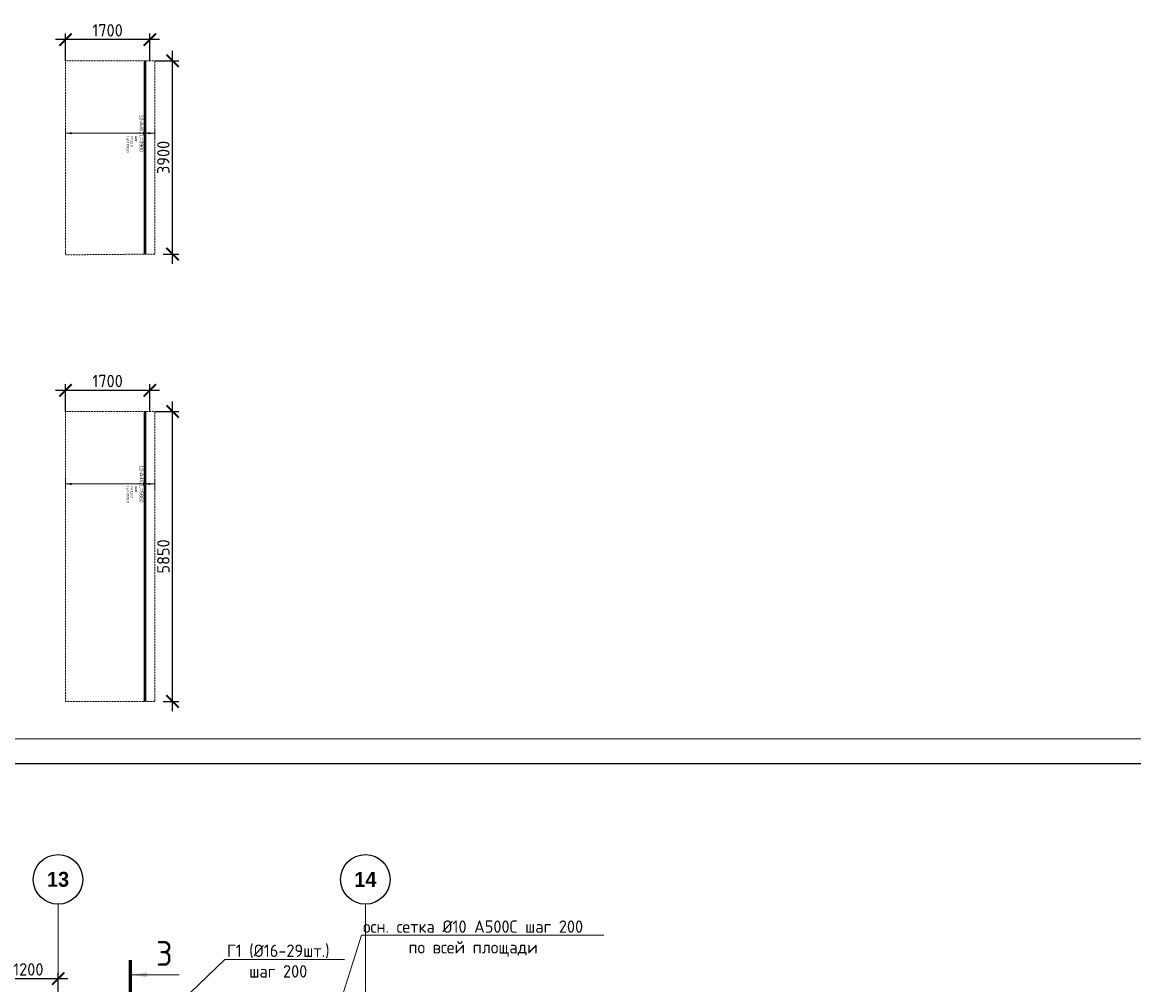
# Model space of a CAD drawing. Header units: millimetres. Extents: x 448962 to 1592680, y -326645 to -197113.
# Tile 370 of 398: x 844721 to 867144, y -249659 to -230239. Entities that reach past the tile are written whole.
import ezdxf
from ezdxf import colors
from ezdxf.entities.mleader import LeaderData, LeaderLine
from ezdxf.enums import TextEntityAlignment as Align
from ezdxf.math import Vec2, Vec3

# ---------------------------------------------------------------- set-up
doc = ezdxf.new("R2010")
doc.units = ezdxf.units.MM
doc.set_wipeout_variables(frame=1)
for name, pattern in [('01 Штриховая _4 мм_', [6, 3.5, -2.5]), ('______5', [1100, 800, -100, 100, -100]), ('GOST2.303 4', [7, 5, -2, 0]), ('осевая', [50.8, 31.75, -6.35, 6.35, -6.35])]:
    doc.linetypes.add(name, pattern=pattern)
for name, color, linetype, lineweight in [('АрмСтер', 2, 'Continuous', 50), ('контур распр. стерхней', 2, 'GOST2.303 4', 20), ('Оси', 40, '______5', 18), ('подоснова', 151, 'Continuous', 5), ('РАЗМЕРЫ', 1, 'Continuous', 9), ('ТОНКИЕ', 7, 'Continuous', 9), ('Узлы', 7, 'Continuous', 0)]:
    doc.layers.add(name, color=color, linetype=linetype, lineweight=lineweight)
doc.layers.add('АрмСтер_атрибуты', color=2, linetype='Continuous', lineweight=0, plot=False)
doc.layers.add('ТОЛСТЫЕ_ОСНОВНЫЕ', color=6, linetype='Continuous')
doc.styles.add('Century Gothic', font='GOTHIC.TTF')
doc.styles.add('GOST-2.304_Type-B', font='GOST_Common.ttf')
doc.styles.get("Standard").update_dxf_attribs({"font": 'arial.ttf'})
doc.styles.add('Аннотативный', font='arial.ttf')
doc.dimstyles.new('СПДС', dxfattribs={"dimscale": 100, "dimtxt": 2.5, "dimasz": 2.5, "dimexe": 1.25, "dimexo": 0, "dimtad": 1, "dimdec": 0, "dimtxsty": 'GOST-2.304_Type-B', "dimblk": 'ARCHTICK', "dimcen": 2.5, "dimdle": 2, "dimadec": 0, "dimazin": 2, "dimtfac": 0.75, "dimtdec": 0, "dimtmove": 1, "dimatfit": 3, "dimfxl": 1, "dimtolj": 1, "dimarcsym": 1})

# ---------------------------------------------------------------- blocks, each defined once
blk = doc.blocks.new('*U17')
at = {"layer": 'ТОЛСТЫЕ_ОСНОВНЫЕ', "color": 6}
blk.add_lwpolyline([(20, 5), (886, 5), (886, 415), (20, 415)], close=True, dxfattribs=at)
at = {"layer": 'ТОНКИЕ'}
blk.add_lwpolyline([(0, 0), (891, 0), (891, 420), (0, 420)], close=True, dxfattribs=at)
blk = doc.blocks.new('NSY101')
at = {"color": 0, "linetype": 'ByBlock', "lineweight": -2}
blk.add_circle((0, 0), 50, dxfattribs=at)
blk = doc.blocks.new('оси плит')
at = {"layer": 'Оси', "color": 16, "linetype": 'осевая', "lineweight": 0, "transparency": 33554687}
for p, q in [((563842.3, -202894.1), (563842.3, -231285.8)), ((570041.9, -202894.1), (570042.3, -231285.8))]:
    blk.add_line(p, q, dxfattribs=at)
at = {"layer": 'Оси', "color": 16, "linetype": 'Continuous', "lineweight": 25, "transparency": 33554687, "xscale": 9.999999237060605, "yscale": 9.999999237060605, "zscale": 9.999999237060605}
for p in [(563841.7, -202390), (570041.7, -202390)]:
    blk.add_blockref('NSY101', p, dxfattribs=at)
at = {"layer": 'Оси', "color": 16, "linetype": 'Continuous', "lineweight": 25, "transparency": 33554687, "char_height": 300, "width": 620, "attachment_point": 5, "style": 'Century Gothic'}
for s, insert in [('\\A1;{\\fCentury Gothic|i0|b1;\\H300.000000;\\W1.000000;\\C16;13}\\P', (563841.7, -202390)), ('\\A1;{\\fCentury Gothic|i0|b1;\\H300.000000;\\W1.000000;\\C16;14}\\P', (570041.7, -202390))]:
    blk.add_mtext(s, dxfattribs=dict(at, insert=insert))
blk = doc.blocks.new('*U25')
at = {"layer": 'РАЗМЕРЫ'}
for p, q in [((112, 200), (-112, 200)), ((112, -1600), (-112, -1600))]:
    blk.add_line(p, q, dxfattribs=at)
at = {"layer": 'РАЗМЕРЫ', "ltscale": 15}
blk.add_line((0, -1600), (0, 200), dxfattribs=at)
at = {"layer": 'РАЗМЕРЫ'}
for points in [[(0, 200), (21, 75), (-21, 75)], [(0, -1600), (21, -1475), (-21, -1475)]]:
    blk.add_solid(points, dxfattribs=at)
at = {"layer": 'АрмСтер_атрибуты', "color": 215, "ltscale": 15, "style": 'Аннотативный'}
for s, p in [('шаг', (51, -194)), ('Lр=', (50, -368)), ('n=', (51, -285))]:
    blk.add_text(s, height=50, dxfattribs=at).set_placement(p)
at = {"layer": 'АрмСтер_атрибуты', "color": 215, "style": 'Аннотативный'}
for tag, p, flags in [('ШАГ', (191, -194), 10), ('КОЛ', (138, -285), 8), ('ШИРИНА', (173, -368), 8)]:
    blk.add_attdef(tag, p, '', height=50, dxfattribs=dict(at, flags=flags))
at = {"layer": 'АрмСтер_атрибуты', "flags": 9}
for tag, p in [('ОБОЗНАЧЕНИЕ', (-1034, -1124)), ('МАССА', (-1034, -1010))]:
    blk.add_attdef(tag, p, '', height=75, dxfattribs=at)
at = {"linetype": 'Continuous', "lineweight": 0}
blk.add_wipeout([(35, 0), (28, 21), (11, 33), (-11, 33), (-28, 21), (-35, 0), (-28, -21), (-11, -33), (11, -33), (28, -21)], dxfattribs=at)
at = {"color": 0, "linetype": 'ByBlock', "lineweight": -2, "ltscale": 100}
blk.add_line((-1463, 0), (2437, 0), dxfattribs=at)
at = {"layer": 'РАЗМЕРЫ'}
blk.add_circle((0, 0), 35, dxfattribs=at)
at = {"layer": 'АрмСтер_атрибуты', "style": 'Аннотативный', "flags": 8}
blk.add_attdef('ПОЗ', (110, 30), '', height=75, dxfattribs=at)
blk.add_attdef('НАИМЕНОВАНИЕ', text='', height=75, dxfattribs=at).set_placement((0, -29), align=Align.TOP_CENTER)
blk = doc.blocks.new('_ArchTick')
at = {"color": 0, "linetype": 'ByBlock', "const_width": 0.15}
blk.add_lwpolyline([(-0.5, -0.5), (0.5, 0.5)], dxfattribs=at)
blk = doc.blocks.new('*D587')
at = {"layer": 'DEFPOINTS', "color": 0, "transparency": 16777216}
for p in [(847393, -231017), (847755, -231017), (847566, -234917)]:
    blk.add_point(p, dxfattribs=at)
at = {"layer": 'РАЗМЕРЫ', "color": 0, "lineweight": -2, "transparency": 16777216}
for p, q in [((847755, -235117), (847755, -230817)), ((847393, -231017), (847880, -231017)), ((847566, -234917), (847880, -234917))]:
    blk.add_line(p, q, dxfattribs=at)
at = {"layer": 'РАЗМЕРЫ', "color": 0, "lineweight": -2, "transparency": 16777216, "xscale": 250, "yscale": 250, "zscale": 250}
for p, rotation in [((847755, -231017), 90), ((847755, -234917), 270)]:
    blk.add_blockref('_ArchTick', p, dxfattribs=dict(at, rotation=rotation))
at = {"layer": 'РАЗМЕРЫ', "color": 0, "lineweight": 0, "transparency": 16777216, "insert": (847568, -232967), "char_height": 250, "attachment_point": 5, "rotation": 90, "style": 'GOST-2.304_Type-B'}
blk.add_mtext('\\A1;3900', dxfattribs=at)
blk = doc.blocks.new('*D588')
at = {"layer": 'DEFPOINTS', "color": 0, "transparency": 16777216}
for p in [(845593, -230591), (845593, -231017), (847293, -231017)]:
    blk.add_point(p, dxfattribs=at)
at = {"layer": 'РАЗМЕРЫ', "color": 0, "lineweight": -2, "transparency": 16777216}
for p, q in [((845593, -231017), (845593, -230466)), ((847293, -231017), (847293, -230466)), ((847493, -230591), (845393, -230591))]:
    blk.add_line(p, q, dxfattribs=at)
at = {"layer": 'РАЗМЕРЫ', "color": 0, "lineweight": -2, "transparency": 16777216, "xscale": 250, "yscale": 250, "zscale": 250, "rotation": 180}
blk.add_blockref('_ArchTick', (845593, -230591), dxfattribs=at)
at = {"layer": 'РАЗМЕРЫ', "color": 0, "lineweight": -2, "transparency": 16777216, "xscale": 250, "yscale": 250, "zscale": 250}
blk.add_blockref('_ArchTick', (847293, -230591), dxfattribs=at)
at = {"layer": 'РАЗМЕРЫ', "color": 0, "lineweight": 0, "transparency": 16777216, "insert": (846443, -230403), "char_height": 250, "attachment_point": 5, "style": 'GOST-2.304_Type-B'}
blk.add_mtext('\\A1;1700', dxfattribs=at)
blk = doc.blocks.new('*U27')
at = {"layer": 'РАЗМЕРЫ'}
for p, q in [((112, 200), (-112, 200)), ((112, -1600), (-112, -1600))]:
    blk.add_line(p, q, dxfattribs=at)
at = {"layer": 'РАЗМЕРЫ', "ltscale": 15}
blk.add_line((0, -1600), (0, 200), dxfattribs=at)
at = {"layer": 'РАЗМЕРЫ'}
for points in [[(0, 200), (21, 75), (-21, 75)], [(0, -1600), (21, -1475), (-21, -1475)]]:
    blk.add_solid(points, dxfattribs=at)
at = {"layer": 'АрмСтер_атрибуты', "color": 215, "ltscale": 15, "style": 'Аннотативный'}
for s, p in [('шаг', (51, -194)), ('Lр=', (50, -368)), ('n=', (51, -285))]:
    blk.add_text(s, height=50, dxfattribs=at).set_placement(p)
at = {"layer": 'АрмСтер_атрибуты', "color": 215, "style": 'Аннотативный'}
for tag, p, flags in [('ШАГ', (191, -194), 10), ('КОЛ', (138, -285), 8), ('ШИРИНА', (173, -368), 8)]:
    blk.add_attdef(tag, p, '', height=50, dxfattribs=dict(at, flags=flags))
at = {"layer": 'АрмСтер_атрибуты', "flags": 9}
for tag, p in [('ОБОЗНАЧЕНИЕ', (-1034, -1124)), ('МАССА', (-1034, -1010))]:
    blk.add_attdef(tag, p, '', height=75, dxfattribs=at)
at = {"linetype": 'Continuous', "lineweight": 0}
blk.add_wipeout([(35, 0), (28, 21), (11, 33), (-11, 33), (-28, 21), (-35, 0), (-28, -21), (-11, -33), (11, -33), (28, -21)], dxfattribs=at)
at = {"color": 0, "linetype": 'ByBlock', "lineweight": -2, "ltscale": 100}
blk.add_line((-1463, 0), (4387, 0), dxfattribs=at)
at = {"layer": 'РАЗМЕРЫ'}
blk.add_circle((0, 0), 35, dxfattribs=at)
at = {"layer": 'АрмСтер_атрибуты', "style": 'Аннотативный', "flags": 8}
blk.add_attdef('ПОЗ', (110, 30), '', height=75, dxfattribs=at)
blk.add_attdef('НАИМЕНОВАНИЕ', text='', height=75, dxfattribs=at).set_placement((0, -29), align=Align.TOP_CENTER)
blk = doc.blocks.new('*D589')
at = {"layer": 'DEFPOINTS', "color": 0, "transparency": 16777216}
for p in [(847393, -238092), (847755, -238092), (847566, -243942)]:
    blk.add_point(p, dxfattribs=at)
at = {"layer": 'РАЗМЕРЫ', "color": 0, "lineweight": -2, "transparency": 16777216}
for p, q in [((847755, -244142), (847755, -237892)), ((847393, -238092), (847880, -238092)), ((847566, -243942), (847880, -243942))]:
    blk.add_line(p, q, dxfattribs=at)
at = {"layer": 'РАЗМЕРЫ', "color": 0, "lineweight": -2, "transparency": 16777216, "xscale": 250, "yscale": 250, "zscale": 250}
for p, rotation in [((847755, -238092), 90), ((847755, -243942), 270)]:
    blk.add_blockref('_ArchTick', p, dxfattribs=dict(at, rotation=rotation))
at = {"layer": 'РАЗМЕРЫ', "color": 0, "lineweight": 0, "transparency": 16777216, "insert": (847568, -241017), "char_height": 250, "attachment_point": 5, "rotation": 90, "style": 'GOST-2.304_Type-B'}
blk.add_mtext('\\A1;5850', dxfattribs=at)
blk = doc.blocks.new('*D590')
at = {"layer": 'DEFPOINTS', "color": 0, "transparency": 16777216}
for p in [(845593, -237666), (845593, -238092), (847293, -238092)]:
    blk.add_point(p, dxfattribs=at)
at = {"layer": 'РАЗМЕРЫ', "color": 0, "lineweight": -2, "transparency": 16777216}
for p, q in [((847493, -237666), (845393, -237666)), ((845593, -238092), (845593, -237541)), ((847293, -238092), (847293, -237541))]:
    blk.add_line(p, q, dxfattribs=at)
at = {"layer": 'РАЗМЕРЫ', "color": 0, "lineweight": -2, "transparency": 16777216, "xscale": 250, "yscale": 250, "zscale": 250, "rotation": 180}
blk.add_blockref('_ArchTick', (845593, -237666), dxfattribs=at)
at = {"layer": 'РАЗМЕРЫ', "color": 0, "lineweight": -2, "transparency": 16777216, "xscale": 250, "yscale": 250, "zscale": 250}
blk.add_blockref('_ArchTick', (847293, -237666), dxfattribs=at)
at = {"layer": 'РАЗМЕРЫ', "color": 0, "lineweight": 0, "transparency": 16777216, "insert": (846443, -237478), "char_height": 250, "attachment_point": 5, "style": 'GOST-2.304_Type-B'}
blk.add_mtext('\\A1;1700', dxfattribs=at)
blk = doc.blocks.new('*D718')
at = {"layer": 'DEFPOINTS', "color": 0, "transparency": 16777216}
for p in [(844244, -249536), (845444, -249789), (844244, -250575)]:
    blk.add_point(p, dxfattribs=at)
at = {"layer": 'РАЗМЕРЫ', "color": 0, "lineweight": -2, "transparency": 16777216}
for p, q in [((845644, -249536), (844044, -249536)), ((844244, -250575), (844244, -249411)), ((845444, -249789), (845444, -249411))]:
    blk.add_line(p, q, dxfattribs=at)
at = {"layer": 'РАЗМЕРЫ', "color": 0, "lineweight": -2, "transparency": 16777216, "xscale": 250, "yscale": 250, "zscale": 250, "rotation": 180}
blk.add_blockref('_ArchTick', (844244, -249536), dxfattribs=at)
at = {"layer": 'РАЗМЕРЫ', "color": 0, "lineweight": -2, "transparency": 16777216, "xscale": 250, "yscale": 250, "zscale": 250}
blk.add_blockref('_ArchTick', (845444, -249536), dxfattribs=at)
at = {"layer": 'РАЗМЕРЫ', "color": 0, "lineweight": 0, "transparency": 16777216, "insert": (844844, -249349), "char_height": 250, "attachment_point": 5, "style": 'GOST-2.304_Type-B'}
blk.add_mtext('\\A1;1200', dxfattribs=at)
blk = doc.blocks.new('_None')

msp = doc.modelspace()

# ---------------------------------------------------------------- linework, layer by layer
at = {"layer": 'контур распр. стерхней', "linetype": '01 Штриховая _4 мм_'}
for points in [[(845592.8, -234932.8), (845592.8, -231017), (847392.8, -231017), (847392.8, -234917)], [(845592.8, -243942), (845592.8, -238092), (847392.8, -238092), (847392.8, -243942)]]:
    msp.add_lwpolyline(points, close=True, dxfattribs=at)
at = {"layer": 'Узлы', "color": 1, "linetype": 'Continuous', "lineweight": 0}
msp.add_line((846938, -249457.8, 3100), (847888, -249457.8, 3100), dxfattribs=at)
at = {"layer": 'Узлы', "color": 1, "linetype": 'Continuous', "lineweight": 0, "const_width": 70, "elevation": 3100}
msp.add_lwpolyline([(846903, -249157.8), (846903, -250157.8)], dxfattribs=at)
at = {"layer": 'Узлы', "color": 1, "linetype": 'Continuous', "lineweight": 0}
msp.add_solid([(846938, -249457.8, 3100), (847238.5, -249508.1, 3100), (847238.5, -249407.5, 3100)], dxfattribs=at)

# ---------------------------------------------------------------- block references
at = {"xscale": 100, "yscale": 100, "zscale": 100}
msp.add_blockref('*U17', (797268.4, -286700.4), dxfattribs=at)
at = {"layer": 'подоснова', "color": 4, "ltscale": 0.3}
msp.add_blockref('оси плит', (281601.7, -45143.4), dxfattribs=at)

# ---------------------------------------------------------------- texts
at = {"layer": 'Узлы', "color": 1, "linetype": 'Continuous', "lineweight": 0, "insert": (847588, -249027.8, 3100), "char_height": 500, "attachment_point": 5, "style": 'GOST-2.304_Type-B'}
msp.add_mtext_dynamic_manual_height_columns('3', width=723.88, gutter_width=25, heights=[0], dxfattribs=at)

# ---------------------------------------------------------------- dimensions: what is measured, and where the dimension line sits
at = {"layer": 'РАЗМЕРЫ', "color": 1, "lineweight": 0}
dim = msp.add_linear_dim(base=(844244, -249536.4), p1=(845444, -249788.8), p2=(844244, -250574.7), dimstyle='СПДС', override={"dimrnd": 5}, dxfattribs=at)
dim.commit()
dim.dimension.update_dxf_attribs({"geometry": '*D718', "text_midpoint": (844844, -249348.9)})

# ---------------------------------------------------------------- leaders
at = {"layer": 'подоснова', "color": 2, "ltscale": 0.3}
ml = msp.add_multileader_mtext('Standard', dxfattribs=at)
ml.set_content('осн. сетка %%C10 А500С шаг 200\\Pпо всей площади', color=2, style='GOST-2.304_Type-B')
ml.set_leader_properties(color=256, linetype='ByLayer', lineweight=15)
ml.set_arrow_properties(name='NONE')
ml.build(insert=Vec2(0, 0))
ml.multileader.update_dxf_attribs({"text_left_attachment_type": 6, "text_right_attachment_type": 6, "dogleg_length": 0.1, "arrow_head_size": 18})
ctx = ml.context
ctx.base_point, ctx.char_height, ctx.arrow_head_size, ctx.landing_gap_size, ctx.plane_origin = Vec3(851568.5, -248660.7), 250, 18, 20, Vec3(849016.4, -246121.4)
ctx.left_attachment, ctx.right_attachment, ctx.text_align_type = 6, 6, 1
notes = []
notes.append((ctx, [(0, (1, 1, 0), (851568.4, -248660.7), (1, 0), 0.1, [(0, [(850749.2, -251226.9)], 0, [])])]))
ctx.mtext.insert, ctx.mtext.alignment, ctx.mtext.flow_direction = Vec3(853815, -248360.7), 2, 5
ml = msp.add_multileader_mtext('Standard', dxfattribs=at)
ml.set_content('Г1 (%%C16-29шт.)\\Pшаг 200', color=2, style='GOST-2.304_Type-B')
ml.set_leader_properties(color=256, linetype='ByLayer', lineweight=15)
ml.set_arrow_properties(name='NONE')
ml.build(insert=Vec2(0, 0))
ml.multileader.update_dxf_attribs({"text_left_attachment_type": 6, "text_right_attachment_type": 6, "dogleg_length": 0.1, "arrow_head_size": 18})
ctx = ml.context
ctx.base_point, ctx.char_height, ctx.arrow_head_size, ctx.landing_gap_size, ctx.plane_origin = Vec3(848810.3, -249147.3, 3.6), 250, 18, 20, Vec3(836501.7, -254376.5, 3.6)
ctx.left_attachment, ctx.right_attachment, ctx.text_align_type = 6, 6, 1
notes.append((ctx, [(0, (1, 1, 0), (848810.2, -249147.3, 3.6), (1, 0), 0.1, [(0, [(847673.4, -250239.6, 3.6)], 0, [])])]))
ctx.mtext.insert, ctx.mtext.alignment, ctx.mtext.flow_direction = Vec3(849885.6, -248847.3, 3.6), 2, 5
for ctx, leaders in notes:
    for number, flags, end, landing, length, lines in leaders:
        leader = LeaderData()
        leader.index, (leader.has_last_leader_line, leader.has_dogleg_vector, leader.attachment_direction) = number, flags
        leader.last_leader_point, leader.dogleg_vector, leader.dogleg_length = Vec3(end), Vec3(landing), length
        for number, points, colour, breaks in lines:
            line = LeaderLine()
            line.index, line.vertices, line.color, line.breaks = number, Vec3.list(points), colors.encode_raw_color(colour), breaks
            leader.lines.append(line)
        ctx.leaders.append(leader)

# ---------------------------------------------------------------- next in the draw order: block references
at = {"layer": 'АрмСтер', "ltscale": 15}
ref = msp.add_blockref('*U25', (847192.8, -232479.5), dxfattribs=dict(at, rotation=270))
ref.add_attrib('НАИМЕНОВАНИЕ', '12-A-III, L=3900', dxfattribs={"layer": 'АрмСтер_атрибуты', "height": 75, "rotation": 270, "style": 'Аннотативный', "flags": 8}).set_placement((847163.5, -232479.5), align=Align.TOP_CENTER)
ref.add_attrib('КОЛ', '10.0', (846907.7, -232617.5), dxfattribs={"layer": 'АрмСтер_атрибуты', "color": 215, "height": 50, "rotation": 270, "style": 'Аннотативный', "flags": 8})
ref.add_attrib('ШИРИНА', '1800.0', (846825, -232652.4), dxfattribs={"layer": 'АрмСтер_атрибуты', "color": 215, "height": 50, "rotation": 270, "style": 'Аннотативный', "flags": 8})
ref = msp.add_blockref('*U27', (847192.8, -239554.5), dxfattribs=dict(at, rotation=270))
ref.add_attrib('НАИМЕНОВАНИЕ', '12-A-III, L=5850', dxfattribs={"layer": 'АрмСтер_атрибуты', "height": 75, "rotation": 270, "style": 'Аннотативный', "flags": 8}).set_placement((847163.5, -239554.5), align=Align.TOP_CENTER)
ref.add_attrib('КОЛ', '10.0', (846907.7, -239692.6), dxfattribs={"layer": 'АрмСтер_атрибуты', "color": 215, "height": 50, "rotation": 270, "style": 'Аннотативный', "flags": 8})
ref.add_attrib('ШИРИНА', '1800.0', (846825, -239727.4), dxfattribs={"layer": 'АрмСтер_атрибуты', "color": 215, "height": 50, "rotation": 270, "style": 'Аннотативный', "flags": 8})

# ---------------------------------------------------------------- next in the draw order: dimensions: what is measured, and where the dimension line sits
at = {"layer": 'РАЗМЕРЫ', "color": 1, "lineweight": 0}
for base, p1, p2, picture, middle in [((845592.8, -230590.9), (847293, -231017), (845592.8, -231017), '*D588', (846442.9, -230403.4)), ((845592.8, -237666), (847293, -238092), (845592.8, -238092), '*D590', (846442.9, -237478.5))]:
    dim = msp.add_linear_dim(base=base, p1=p1, p2=p2, dimstyle='СПДС', override={"dimrnd": 5}, dxfattribs=at)
    dim.commit()
    dim.dimension.update_dxf_attribs({"geometry": picture, "text_midpoint": middle})
for base, p1, p2, picture, middle in [((847755.4, -231017), (847565.5, -234917.2), (847392.8, -231017), '*D587', (847567.9, -232967.1)), ((847755.4, -238092), (847565.5, -243942.3), (847392.8, -238092), '*D589', (847567.9, -241017.2))]:
    dim = msp.add_linear_dim(base=base, p1=p1, p2=p2, angle=270, dimstyle='СПДС', override={"dimrnd": 5}, dxfattribs=at)
    dim.commit()
    dim.dimension.update_dxf_attribs({"geometry": picture, "text_midpoint": middle})

doc.saveas('drawing.dxf')
